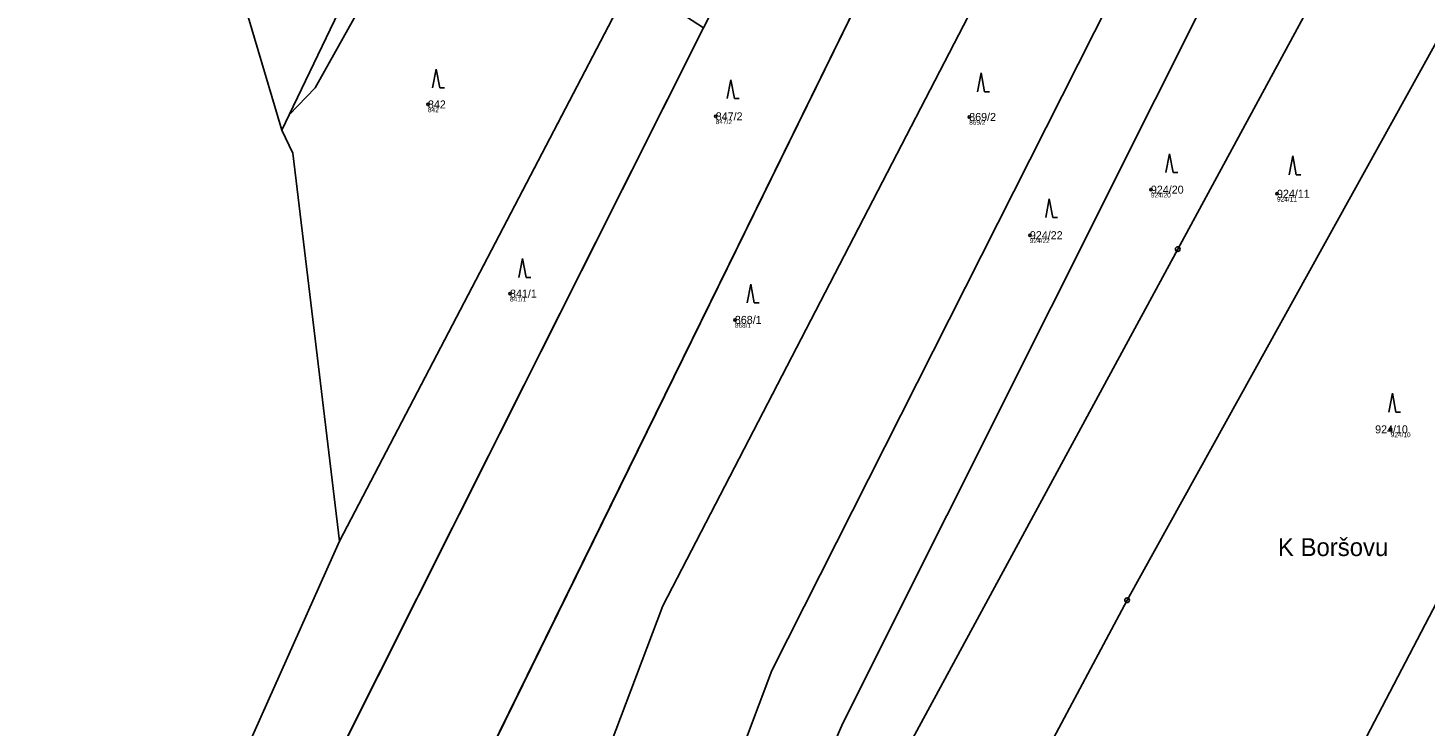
# Model space of a CAD drawing. Extents: x -761891 to -756141, y -1178507 to -1171885.
# Drawn here: x -759380.5 to -759083.7, y -1172350.2 to -1172201.8 of the extents above; entities that cross this region are included whole.
import ezdxf

# ---------------------------------------------------------------- set-up
doc = ezdxf.new("R2010")
doc.units = 0
for name, color, linetype in [('Definiční body', 7, 'Continuous'), ('Hranice parcel', 7, 'Continuous'), ('Parcelní čísla', 7, 'Continuous'), ('Polygon ku', 7, 'Continuous'), ('Polygon parcely', 7, 'Continuous'), ('Pop  PČ popisy', 7, 'Continuous'), ('Značky bodu BP', 7, 'Continuous'), ('Značky kultur', 7, 'Continuous')]:
    doc.layers.add(name, color=color, linetype=linetype)

msp = doc.modelspace()

# ---------------------------------------------------------------- linework, layer by layer
at = {"layer": 'Definiční body'}
for centre in [(-759295.55, -1172218.1), (-759234.41, -1172220.63), (-759180.56, -1172220.77), (-759141.96, -1172236.22), (-759115.17, -1172237.09), (-759167.67, -1172245.9), (-759278.12, -1172258.32), (-759230.35, -1172263.9), (-759091.01, -1172287.17)]:
    msp.add_circle(centre, 0.25, dxfattribs=at)
at = {"layer": 'Hranice parcel'}
for p, q in [((-759299.81, -1172391.15), (-759153.56, -1172093.11)), ((-759252.23, -1172191.91), (-759314.31, -1172310.93)), ((-759326.59, -1172223.56), (-759333.78, -1172199.51)), ((-759320.77, -1172368.65), (-759236.98, -1172201.83)), ((-759326.59, -1172223.56), (-759325.05, -1172220.34)), ((-759324.29, -1172228.49), (-759326.59, -1172223.56)), ((-759314.31, -1172310.93), (-759324.29, -1172228.49)), ((-759333.77, -1172354.36), (-759314.31, -1172310.93))]:
    msp.add_line(p, q, dxfattribs=at)
for points in [[(-759008.16, -1172046.7), (-759079.11, -1172143.24), (-759136.25, -1172248.84), (-759195.77, -1172358.85), (-759242.04, -1172456.69)], [(-758991.72, -1172065.03), (-759051.96, -1172151.8), (-759147.01, -1172323.48), (-759227.28, -1172473.94)], [(-759279.21, -1172413.5), (-759245.67, -1172324.71), (-759133.07, -1172107.14), (-759120.44, -1172089.31)], [(-759191.07, -1172516.32), (-759130.12, -1172417.61), (-759061.33, -1172285.75), (-759015.08, -1172197.08), (-758958.82, -1172106.83)], [(-759259.3, -1172436.34), (-759222.5, -1172338.41), (-759109.43, -1172114.39)], [(-759096.79, -1172128.53), (-759207.42, -1172349.63), (-759249.82, -1172447.52)], [(-759284.2, -1172151.4), (-759319.54, -1172214.57), (-759325.05, -1172220.34)], [(-759325.05, -1172220.34), (-759306.69, -1172182.08), (-759284.2, -1172151.4)]]:
    msp.add_lwpolyline(points, dxfattribs=at)
at = {"layer": 'Polygon ku'}
msp.add_lwpolyline([(-759333.78, -1172199.51), (-759326.59, -1172223.56), (-759324.29, -1172228.49), (-759314.31, -1172310.93), (-759333.77, -1172354.36), (-759339.82, -1172367.94), (-759344.41, -1172378.24), (-759357.22, -1172410.35), (-759371.63, -1172441.43), (-759386.9, -1172480.74)], dxfattribs=at)
at = {"layer": 'Polygon parcely'}
for points in [[(-759283.67, -1172068.17), (-759334.79, -1172194.71), (-759333.78, -1172199.51), (-759326.59, -1172223.56), (-759325.05, -1172220.34), (-759306.69, -1172182.08), (-759284.2, -1172151.4), (-759278.07, -1172134.43), (-759205.15, -1171953.93), (-759232.54, -1171941.61)], [(-759120.44, -1172089.31), (-759133.07, -1172107.14), (-759245.67, -1172324.71), (-759279.21, -1172413.5), (-759269.8, -1172423.96), (-759259.3, -1172436.34), (-759222.5, -1172338.41), (-759109.43, -1172114.39), (-759054.72, -1172043.92), (-759056.33, -1172042.99), (-759076.3, -1172031.4), (-759089.12, -1172045.11)], [(-759008.16, -1172046.7), (-759027.32, -1172030.48), (-759027.57, -1172030.8), (-759063.69, -1172076.91), (-759096.79, -1172128.53), (-759207.42, -1172349.63), (-759249.82, -1172447.52), (-759242.06, -1172456.67), (-759242.04, -1172456.69), (-759195.77, -1172358.85), (-759136.25, -1172248.84), (-759079.11, -1172143.24)], [(-759063.69, -1172076.91), (-759073.91, -1172070.26), (-759053.3, -1172044.75), (-759054.72, -1172043.92), (-759109.43, -1172114.39), (-759222.5, -1172338.41), (-759259.3, -1172436.34), (-759249.82, -1172447.52), (-759207.42, -1172349.63), (-759096.79, -1172128.53)], [(-759136.25, -1172248.84), (-759195.77, -1172358.85), (-759242.04, -1172456.69), (-759227.28, -1172473.94), (-759147.01, -1172323.48), (-759051.96, -1172151.8), (-758991.72, -1172065.03), (-759000.78, -1172052.95), (-759008.16, -1172046.7), (-759079.11, -1172143.24)], [(-759299.81, -1172391.15), (-759153.56, -1172093.11), (-759141.37, -1172075.22), (-759142.42, -1172074.55), (-759143.35, -1172064.07), (-759158.67, -1172053.61), (-759178.17, -1172083.5), (-759199.96, -1172127.85), (-759225.64, -1172179.25), (-759232.76, -1172193.43), (-759236.98, -1172201.83), (-759320.77, -1172368.65), (-759310.09, -1172380.38)], [(-759206.92, -1172497.73), (-759191.07, -1172516.32), (-759130.12, -1172417.61), (-759061.33, -1172285.75), (-759015.08, -1172197.08), (-758958.82, -1172106.83), (-758974.4, -1172087.03), (-758991.72, -1172065.03), (-759051.96, -1172151.8), (-759147.01, -1172323.48), (-759227.28, -1172473.94)], [(-759245.67, -1172324.71), (-759133.07, -1172107.14), (-759120.44, -1172089.31), (-759125.38, -1172085.48), (-759141.37, -1172075.22), (-759153.56, -1172093.11), (-759299.81, -1172391.15), (-759291.07, -1172400.32), (-759279.21, -1172413.5)], [(-758958.82, -1172106.83), (-759015.08, -1172197.08), (-759061.33, -1172285.75), (-759130.12, -1172417.61), (-759191.07, -1172516.32), (-759180.89, -1172528.26), (-759170.63, -1172540.48), (-759105.27, -1172436.65), (-758987.77, -1172199.1), (-758944.88, -1172124.42), (-758948.19, -1172120.24)], [(-759259.89, -1172175.7), (-759276.94, -1172139.63), (-759284.2, -1172151.4), (-759319.54, -1172214.57), (-759325.05, -1172220.34), (-759326.59, -1172223.56), (-759324.29, -1172228.49), (-759314.31, -1172310.93), (-759252.23, -1172191.91)], [(-759284.2, -1172151.4), (-759306.69, -1172182.08), (-759325.05, -1172220.34), (-759319.54, -1172214.57)], [(-759252.23, -1172191.91), (-759314.31, -1172310.93), (-759333.77, -1172354.36), (-759320.77, -1172368.65), (-759236.98, -1172201.83)]]:
    msp.add_lwpolyline(points, close=True, dxfattribs=at)
at = {"layer": 'Značky bodu BP'}
for centre, radius in [((-759136.25, -1172248.84), 0.5), ((-759136.25, -1172248.84), 0.0303), ((-759147.01, -1172323.48), 0.5), ((-759147.01, -1172323.48), 0.0303)]:
    msp.add_circle(centre, radius, dxfattribs=at)
at = {"layer": 'Značky kultur'}
for p, q in [((-759293.81, -1172210.59), (-759294.56, -1172214.59)), ((-759293.06, -1172214.59), (-759293.81, -1172210.59)), ((-759231.2, -1172212.84), (-759231.95, -1172216.84)), ((-759230.45, -1172216.84), (-759231.2, -1172212.84)), ((-759178.03, -1172211.41), (-759178.78, -1172215.41)), ((-759177.28, -1172215.41), (-759178.03, -1172211.41)), ((-759293.06, -1172214.59), (-759292.06, -1172214.59)), ((-759177.28, -1172215.41), (-759176.28, -1172215.41)), ((-759230.45, -1172216.84), (-759229.45, -1172216.84)), ((-759138.01, -1172228.6), (-759138.76, -1172232.6)), ((-759137.26, -1172232.6), (-759138.01, -1172228.6)), ((-759111.83, -1172229.05), (-759112.58, -1172233.05)), ((-759111.08, -1172233.05), (-759111.83, -1172229.05)), ((-759137.26, -1172232.6), (-759136.26, -1172232.6)), ((-759111.08, -1172233.05), (-759110.08, -1172233.05)), ((-759163.55, -1172238.17), (-759164.3, -1172242.17)), ((-759162.8, -1172242.17), (-759163.55, -1172238.17)), ((-759162.8, -1172242.17), (-759161.8, -1172242.17)), ((-759275.47, -1172250.87), (-759276.22, -1172254.87)), ((-759274.72, -1172254.87), (-759275.47, -1172250.87)), ((-759274.72, -1172254.87), (-759273.72, -1172254.87)), ((-759226.97, -1172256.28), (-759227.72, -1172260.28)), ((-759226.22, -1172260.28), (-759226.97, -1172256.28)), ((-759226.22, -1172260.28), (-759225.22, -1172260.28)), ((-759090.65, -1172279.49), (-759091.4, -1172283.49)), ((-759089.9, -1172283.49), (-759090.65, -1172279.49)), ((-759089.9, -1172283.49), (-759088.9, -1172283.49))]:
    msp.add_line(p, q, dxfattribs=at)

# ---------------------------------------------------------------- texts
at = {"layer": 'Definiční body'}
for s, p in [('842', (-759295.55, -1172219.76)), ('847/2', (-759234.41, -1172222.29)), ('869/2', (-759180.56, -1172222.43)), ('924/20', (-759141.96, -1172237.88)), ('924/11', (-759115.17, -1172238.75)), ('924/22', (-759167.67, -1172247.56)), ('841/1', (-759278.12, -1172259.98)), ('868/1', (-759230.35, -1172265.56)), ('924/10', (-759091.01, -1172288.83))]:
    msp.add_text(s, height=1, dxfattribs=at).set_placement(p)
at = {"layer": 'Parcelní čísla'}
for s, p in [('842', (-759295.55, -1172218.95)), ('847/2', (-759234.41, -1172221.48)), ('869/2', (-759180.56, -1172221.62)), ('924/20', (-759141.96, -1172237.07)), ('924/11', (-759115.17, -1172237.94)), ('924/22', (-759167.67, -1172246.75)), ('841/1', (-759278.12, -1172259.17)), ('868/1', (-759230.35, -1172264.75)), ('924/10', (-759094.32, -1172288.02))]:
    msp.add_text(s, height=1.7, dxfattribs=at).set_placement(p)
at = {"layer": 'Pop  PČ popisy'}
msp.add_text('K Boršovu', height=3.8, dxfattribs=at).set_placement((-759114.97, -1172314.1))

doc.saveas('drawing.dxf')
